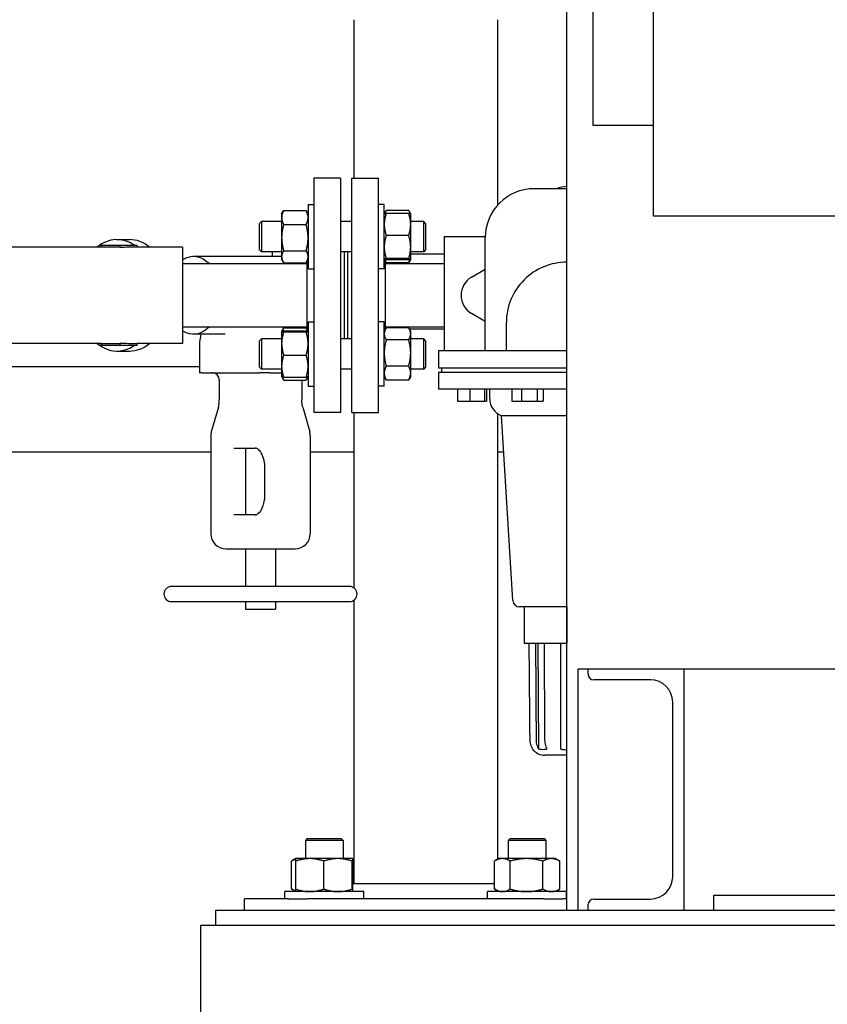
# Model space of a CAD drawing. Header units: inches. Extents: x 5 to 1128, y -85 to 748.
# Tile 325 of 656: x 351 to 364, y 636 to 652. Entities that reach past the tile are written whole.
import ezdxf

# ---------------------------------------------------------------- set-up
doc = ezdxf.new("R2010")
doc.units = ezdxf.units.IN
doc.header["$LTSCALE"] = 32
doc.header["$MEASUREMENT"] = 0
doc.layers.add('Dimension (ANSI)', color=7, linetype='Continuous', lineweight=25)
doc.layers.add('Visible (ANSI)', color=7, linetype='Continuous', lineweight=30)
doc.styles.add('Note Text (ANSI)', font='tahoma.ttf')
doc.dimstyles.new('SB Fraction-16 (ANSI)', dxfattribs={"dimscale": 32, "dimtxt": 0.125, "dimasz": 0.098425, "dimexe": 0.125, "dimexo": 0.0625, "dimgap": 0.031496, "dimtad": 0, "dimtih": 1, "dimtoh": 1, "dimdec": 4, "dimrnd": 1e-08, "dimzin": 0, "dimdsep": 46, "dimlunit": 5, "dimtxsty": 'Note Text (ANSI)', "dimcen": 0.09, "dimdle": 0.393701, "dimclrd": 256, "dimclre": 256, "dimclrt": 256, "dimadec": 0, "dimazin": 3, "dimtfac": 0.96, "dimtofl": 0, "dimtmove": 0, "dimatfit": 3, "dimfxl": 1, "dimfrac": 2, "dimtolj": 1, "dimtzin": 12, "dimlwd": -1, "dimlwe": -1, "dimarcsym": 0})

# ---------------------------------------------------------------- blocks, each defined once
blk = doc.blocks.new('*D19')
at = {"layer": 'Defpoints', "color": 0, "transparency": 16777216}
for p in [(455.781, 700.44), (292.001, 552.44), (455.781, 552.44)]:
    blk.add_point(p, dxfattribs=at)
at = {"layer": 'Dimension (ANSI)', "transparency": 16777216}
for p, q in [((453.781, 700.44), (288.001, 700.44)), ((292.001, 697.29), (292.001, 636.039)), ((292.001, 555.589), (292.001, 629.841)), ((453.781, 552.44), (288.001, 552.44))]:
    blk.add_line(p, q, dxfattribs=at)
for points in [[(291.476, 697.29), (292.526, 697.29), (292.001, 700.44)], [(291.476, 555.589), (292.526, 555.589), (292.001, 552.44)]]:
    blk.add_solid(points, dxfattribs=at)
at = {"layer": 'Dimension (ANSI)', "transparency": 16777216, "insert": (287.899, 635.031), "char_height": 4, "attachment_point": 1, "style": 'Note Text (ANSI)'}
blk.add_mtext('\\A1;148', dxfattribs=at)

msp = doc.modelspace()

# ---------------------------------------------------------------- linework, layer by layer
at = {"layer": 'Visible (ANSI)'}
for p, q in [((361.21813, 649.06478), (361.21813, 678.43978)), ((359.78063, 637.56478), (359.78063, 655.56478)), ((360.21813, 650.56478), (360.21813, 655.56478)), ((356.25424, 652.31878), (356.25424, 649.69228)), ((358.62924, 652.31878), (358.62924, 649.24239)), ((361.21813, 650.56478), (360.21813, 650.56478)), ((355.59113, 649.69228), (355.59113, 645.81228)), ((356.03113, 649.69228), (355.59113, 649.69228)), ((356.03113, 649.69228), (356.03113, 645.81228)), ((356.21863, 645.81228), (356.21863, 649.69228)), ((356.21863, 649.69228), (356.65863, 649.69228)), ((356.65863, 645.81228), (356.65863, 649.69228)), ((359.78063, 649.51878), (359.23863, 649.51878)), ((355.05613, 649.09955), (355.0835, 649.14695)), ((355.08963, 649.15712), (355.46064, 649.15712)), ((355.49413, 649.09955), (355.46677, 649.14695)), ((355.49413, 649.2558), (355.49413, 648.1933)), ((355.49413, 649.2558), (355.59113, 649.2558)), ((356.75563, 649.2558), (356.65863, 649.2558)), ((356.75563, 648.1933), (356.75563, 649.2558)), ((356.75586, 649.09994), (356.783, 649.14695)), ((357.16014, 649.15712), (356.78913, 649.15712)), ((357.19341, 649.09994), (357.16627, 649.14695)), ((354.69113, 648.94325), (354.72243, 648.97455)), ((354.72243, 648.97455), (354.72243, 648.47455)), ((355.05613, 648.97455), (354.72243, 648.97455)), ((355.05613, 649.09955), (355.05613, 649.04049)), ((355.05613, 649.04049), (355.05613, 648.70757)), ((356.21863, 648.97455), (356.03113, 648.97455)), ((356.75563, 649.09955), (356.75586, 649.09994)), ((357.16014, 649.10897), (356.78913, 649.10897)), ((357.19363, 649.09955), (357.19341, 649.09994)), ((357.19363, 648.92657), (357.19363, 649.09955)), ((357.40983, 648.97455), (357.19363, 648.97455)), ((357.40983, 648.47455), (357.40983, 648.97455)), ((357.44113, 648.94325), (357.40983, 648.97455)), ((415.71813, 649.06478), (361.21813, 649.06478)), ((354.69113, 648.50585), (354.69113, 648.94325)), ((355.08963, 648.92385), (355.46064, 648.92385)), ((357.19363, 648.55195), (357.19363, 648.92657)), ((357.44113, 648.94325), (357.44113, 648.50585)), ((352.32668, 648.67603), (352.53881, 648.67603)), ((355.05613, 648.70757), (355.05613, 648.39163)), ((357.16014, 648.74416), (356.78913, 648.74416)), ((357.74863, 648.72728), (357.74863, 646.83815)), ((357.74863, 648.72728), (358.42884, 648.72728)), ((358.42863, 646.83815), (358.42863, 648.70878)), ((352.06819, 648.55103), (349.73113, 648.55103)), ((352.06819, 648.58228), (352.38097, 648.58228)), ((352.06819, 648.55002), (352.06819, 648.58228)), ((352.38097, 648.55002), (352.06819, 648.55002)), ((352.38097, 648.58228), (352.66113, 648.58228)), ((352.38097, 648.54346), (352.38097, 648.58228)), ((352.66113, 648.55103), (352.66113, 648.58228)), ((353.41113, 648.55103), (352.66113, 648.55103)), ((353.41113, 648.55103), (353.41113, 646.95353)), ((354.69113, 648.50585), (354.72243, 648.47455)), ((355.08963, 648.49128), (355.46064, 648.49128)), ((357.19363, 648.34994), (357.19363, 648.55195)), ((357.44113, 648.50585), (357.40983, 648.47455)), ((355.05613, 648.39353), (353.5924, 648.39353)), ((355.05613, 648.47455), (354.72243, 648.47455)), ((354.90563, 648.39353), (354.90563, 648.47455)), ((355.05613, 648.39163), (355.05613, 648.34955)), ((355.05613, 648.34955), (355.0835, 648.30215)), ((355.49413, 648.34955), (355.46677, 648.30215)), ((356.21863, 648.47455), (356.03113, 648.47455)), ((356.09113, 648.47455), (356.09113, 647.03001)), ((356.15363, 647.03001), (356.15363, 648.47455)), ((356.75563, 648.34955), (356.75586, 648.34917)), ((356.77863, 647.19485), (356.77863, 648.3419)), ((357.16014, 648.35974), (356.78913, 648.35974)), ((357.16014, 648.34013), (356.78913, 648.34013)), ((357.19341, 648.34917), (357.16627, 648.30215)), ((357.19363, 648.34955), (357.19341, 648.34917)), ((357.40983, 648.47455), (357.19363, 648.47455)), ((357.74863, 648.43478), (357.19363, 648.43478)), ((357.19363, 648.34955), (357.19363, 648.34994)), ((353.41113, 648.27728), (355.47113, 648.27728)), ((355.08963, 648.29198), (355.46064, 648.29198)), ((355.47113, 648.30971), (355.47113, 647.16266)), ((355.49413, 648.1933), (355.59113, 648.1933)), ((356.75563, 648.1933), (356.65863, 648.1933)), ((356.77863, 648.30971), (356.783, 648.30215)), ((356.77863, 648.27728), (357.74863, 648.27728)), ((357.16014, 648.29198), (356.78913, 648.29198)), ((358.20183, 648.05434), (358.42863, 648.18709)), ((358.42863, 647.31747), (358.20183, 647.45022)), ((353.41113, 647.22728), (355.47113, 647.22728)), ((355.05636, 647.15539), (355.0835, 647.20241)), ((355.08963, 647.21258), (355.46064, 647.21258)), ((355.47113, 647.19485), (355.46677, 647.20241)), ((355.49413, 647.31126), (355.49413, 646.24876)), ((355.49413, 647.31126), (355.59113, 647.31126)), ((356.75563, 647.31126), (356.65863, 647.31126)), ((356.75563, 646.24876), (356.75563, 647.31126)), ((356.75563, 647.15501), (356.783, 647.20241)), ((356.77863, 647.22728), (357.74863, 647.22728)), ((357.16014, 647.21258), (356.78913, 647.21258)), ((357.19363, 647.15501), (357.16627, 647.20241)), ((357.17067, 647.19478), (357.74863, 647.19478)), ((358.77863, 646.83815), (358.77863, 647.30065)), ((354.12273, 647.11103), (353.5924, 647.11103)), ((353.71556, 647.11103), (353.69722, 646.97466)), ((354.69113, 646.99871), (354.72243, 647.03001)), ((354.72243, 647.03001), (354.72243, 646.53001)), ((355.05613, 647.03001), (354.72243, 647.03001)), ((355.05613, 647.15501), (355.05636, 647.15539)), ((355.05613, 647.15501), (355.05613, 647.15462)), ((355.05613, 647.15462), (355.05613, 646.95261)), ((355.08963, 647.16443), (355.46064, 647.16443)), ((355.08963, 647.14482), (355.46064, 647.14482)), ((355.49413, 647.15501), (355.49391, 647.15539)), ((356.21863, 647.03001), (356.03113, 647.03001)), ((357.16014, 647.01328), (356.78913, 647.01328)), ((357.19363, 647.11293), (357.19363, 647.15501)), ((357.19363, 646.79699), (357.19363, 647.11293)), ((357.40983, 647.03001), (357.19363, 647.03001)), ((357.40983, 646.53001), (357.40983, 647.03001)), ((357.44113, 646.99871), (357.40983, 647.03001)), ((352.06819, 646.95353), (349.73113, 646.95353)), ((352.06819, 646.95454), (352.38097, 646.95454)), ((352.06819, 646.92228), (352.06819, 646.95454)), ((352.38097, 646.92228), (352.06819, 646.92228)), ((352.38097, 646.92228), (352.38097, 646.9611)), ((352.66113, 646.92228), (352.38097, 646.92228)), ((352.66113, 646.92228), (352.66113, 646.95353)), ((353.41113, 646.95353), (352.66113, 646.95353)), ((353.69611, 646.958), (353.69611, 646.46978)), ((354.69113, 646.56131), (354.69113, 646.99871)), ((355.05613, 646.95261), (355.05613, 646.57799)), ((357.44113, 646.99871), (357.44113, 646.56131)), ((352.32668, 646.82853), (352.53881, 646.82853)), ((355.08963, 646.7604), (355.46064, 646.7604)), ((357.19363, 646.46407), (357.19363, 646.79699)), ((357.65363, 646.83815), (359.78063, 646.83815)), ((357.65363, 646.83815), (357.65363, 646.55065)), ((353.69611, 646.56478), (348.47723, 646.56478)), ((354.69113, 646.56131), (354.72243, 646.53001)), ((355.05613, 646.53001), (354.72243, 646.53001)), ((355.05613, 646.57799), (355.05613, 646.40501)), ((356.21863, 646.53001), (356.03113, 646.53001)), ((357.16014, 646.58071), (356.78913, 646.58071)), ((357.40983, 646.53001), (357.19363, 646.53001)), ((357.44113, 646.56131), (357.40983, 646.53001)), ((357.65363, 646.55065), (359.78063, 646.55065)), ((357.70676, 646.55065), (357.70676, 646.47878)), ((353.73272, 646.46978), (353.69611, 646.46978)), ((353.73272, 646.46978), (354.68952, 646.46978)), ((354.8663, 646.46978), (354.68952, 646.46978)), ((354.8663, 646.46978), (355.05613, 646.46978)), ((355.05613, 646.40501), (355.05636, 646.40462)), ((355.05636, 646.40462), (355.0835, 646.35761)), ((355.08963, 646.39559), (355.46064, 646.39559)), ((355.49391, 646.40462), (355.46677, 646.35761)), ((355.49413, 646.40501), (355.49391, 646.40462)), ((356.75563, 646.40501), (356.783, 646.35761)), ((357.19363, 646.40501), (357.16627, 646.35761)), ((357.19363, 646.40501), (357.19363, 646.46407)), ((357.65363, 646.47678), (357.65363, 646.20028)), ((357.65563, 646.47878), (359.78063, 646.47878)), ((354.02299, 646.34478), (354.02299, 646.01793)), ((355.08963, 646.34744), (355.46064, 646.34744)), ((355.3892, 646.34478), (355.3892, 646.01793)), ((355.49413, 646.24876), (355.59113, 646.24876)), ((356.75563, 646.24876), (356.65863, 646.24876)), ((357.16014, 646.34744), (356.78913, 646.34744)), ((357.65363, 646.20028), (359.78063, 646.20028)), ((357.96801, 646.20028), (357.96801, 646.00028)), ((358.17413, 646.20028), (358.17413, 646.00028)), ((358.41416, 646.20028), (358.41416, 646.00028)), ((358.44807, 646.20028), (358.44807, 646.00028)), ((358.50363, 646.03852), (358.50363, 646.20028)), ((358.87049, 646.20028), (358.87049, 646.00028)), ((359.02865, 646.20028), (359.02865, 646.00028)), ((359.28623, 646.20028), (359.28623, 646.00028)), ((359.38566, 646.20028), (359.38566, 646.00028)), ((354.00714, 645.90027), (353.89101, 645.48968)), ((355.40505, 645.90027), (355.52118, 645.48968)), ((357.96801, 646.00028), (358.17413, 646.00028)), ((358.17413, 646.00028), (358.41416, 646.00028)), ((358.41416, 646.00028), (358.44807, 646.00028)), ((358.87049, 646.00028), (359.02865, 646.00028)), ((359.02865, 646.00028), (359.28623, 646.00028)), ((359.28623, 646.00028), (359.38566, 646.00028)), ((356.03113, 645.81228), (355.59113, 645.81228)), ((356.21863, 645.81228), (356.65863, 645.81228)), ((356.25424, 645.81228), (356.25424, 642.90364)), ((358.62924, 645.79441), (358.62924, 638.40543)), ((359.78063, 645.7567), (358.70079, 645.7567)), ((358.88828, 642.69403), (358.70079, 645.7567)), ((353.88157, 645.42163), (353.88157, 643.80228)), ((355.53062, 645.42163), (355.53062, 643.80228)), ((354.26415, 645.21978), (354.61771, 645.21978)), ((354.4561, 645.21978), (354.4561, 644.11528)), ((353.88157, 645.15478), (348.28966, 645.15478)), ((356.25424, 645.15478), (355.53062, 645.15478)), ((358.73764, 645.15478), (358.62924, 645.15478)), ((354.76971, 644.96978), (354.76971, 644.36528)), ((354.61771, 644.11528), (354.26415, 644.11528)), ((354.13157, 643.55228), (354.52932, 643.55228)), ((354.4561, 643.55228), (354.4561, 642.92728)), ((354.52932, 643.55228), (354.92707, 643.55228)), ((354.92707, 643.55228), (355.28062, 643.55228)), ((354.9561, 643.55228), (354.9561, 642.92728)), ((356.1811, 642.92728), (353.2311, 642.92728)), ((353.2311, 642.67728), (356.1811, 642.67728)), ((354.4561, 642.67728), (354.4561, 642.55228)), ((354.9561, 642.67728), (354.9561, 642.55228)), ((356.25424, 642.70092), (356.25424, 637.99978)), ((354.4561, 642.55228), (354.9561, 642.55228)), ((359.07463, 642.59028), (358.99858, 642.59028)), ((359.13568, 642.59028), (359.07463, 642.59028)), ((359.07463, 642.59028), (359.07463, 641.99028)), ((359.71759, 642.59028), (359.13568, 642.59028)), ((359.77863, 642.59028), (359.71759, 642.59028)), ((359.78063, 642.59028), (359.77863, 642.59028)), ((359.77863, 642.59028), (359.77863, 641.99028)), ((359.07463, 641.99028), (359.77863, 641.99028)), ((359.3143, 640.23369), (359.30346, 641.99028)), ((359.77863, 641.99028), (359.78063, 641.99028)), ((359.96813, 637.56478), (359.96813, 641.56478)), ((359.96813, 641.56478), (360.13413, 641.56478)), ((360.13413, 641.56478), (361.71813, 641.56478)), ((360.13413, 641.47278), (360.13413, 641.56478)), ((361.71813, 641.56478), (367.21813, 641.56478)), ((361.71813, 641.56478), (361.71813, 637.56478)), ((361.16613, 641.38078), (360.22613, 641.38078)), ((361.53413, 638.11678), (361.53413, 641.01278)), ((359.68263, 640.23369), (359.68263, 640.38605)), ((359.21796, 640.23369), (359.21805, 640.22337)), ((359.78063, 640.13228), (359.41386, 640.13228)), ((355.48116, 638.74978), (355.44986, 638.71848)), ((356.07486, 638.71848), (355.44986, 638.71848)), ((355.44986, 638.71848), (355.44986, 638.41878)), ((355.48116, 638.74978), (356.04356, 638.74978)), ((356.04356, 638.74978), (356.07486, 638.71848)), ((356.07486, 638.71848), (356.07486, 638.41878)), ((358.83992, 638.74978), (358.80862, 638.71848)), ((359.43362, 638.71848), (358.80862, 638.71848)), ((358.80862, 638.71848), (358.80862, 638.41878)), ((358.83992, 638.74978), (359.40232, 638.74978)), ((359.40232, 638.74978), (359.43362, 638.71848)), ((359.43362, 638.71848), (359.43362, 638.41878)), ((355.22118, 637.91365), (355.22118, 638.37691)), ((355.29355, 638.41874), (355.22627, 638.3799)), ((355.2891, 637.91365), (355.2891, 638.37691)), ((355.29361, 638.41878), (355.29355, 638.41874)), ((355.52115, 638.41878), (355.29361, 638.41878)), ((355.98983, 638.41878), (355.52115, 638.41878)), ((355.7532, 637.91365), (355.7532, 638.37691)), ((356.23105, 638.41878), (355.98983, 638.41878)), ((356.22646, 637.91365), (356.22646, 638.37691)), ((356.23111, 638.41878), (356.23105, 638.41878)), ((356.23111, 638.41878), (356.23118, 638.41874)), ((356.23118, 638.41874), (356.25424, 638.40543)), ((356.23563, 637.91365), (356.23563, 638.37691)), ((358.57993, 637.91365), (358.57993, 638.37691)), ((358.65237, 638.41878), (358.58502, 638.3799)), ((358.71126, 638.41878), (358.65237, 638.41878)), ((359.11318, 638.41878), (358.71126, 638.41878)), ((358.84259, 637.91365), (358.84259, 638.37691)), ((359.52304, 638.41878), (359.11318, 638.41878)), ((359.38378, 637.91365), (359.38378, 638.37691)), ((359.58987, 638.41878), (359.52304, 638.41878)), ((359.58987, 638.41878), (359.65722, 638.3799)), ((359.66231, 637.91365), (359.66231, 638.37691)), ((355.29355, 637.87182), (355.22627, 637.91066)), ((358.57993, 637.99978), (356.23563, 637.99978)), ((358.65237, 637.87178), (358.58502, 637.91066)), ((359.58987, 637.87178), (359.65722, 637.91066)), ((355.16747, 637.74978), (354.44174, 637.74978)), ((354.44174, 637.56478), (354.44174, 637.74978)), ((356.41861, 637.87178), (355.10611, 637.87178)), ((355.10611, 637.74978), (355.10611, 637.87178)), ((355.16747, 637.74978), (355.48529, 637.74978)), ((355.29361, 637.87178), (355.29355, 637.87182)), ((359.39819, 637.74978), (355.48529, 637.74978)), ((356.23111, 637.87178), (356.23118, 637.87182)), ((356.41861, 637.74978), (356.41861, 637.87178)), ((359.77737, 637.87178), (358.46487, 637.87178)), ((358.46487, 637.74978), (358.46487, 637.87178)), ((359.39819, 637.74978), (359.71601, 637.74978)), ((359.78063, 637.74978), (359.71601, 637.74978)), ((359.77737, 637.74978), (359.77737, 637.87178)), ((360.22613, 637.74878), (361.16613, 637.74878)), ((362.21813, 637.81478), (367.21813, 637.81478)), ((362.21813, 637.56478), (362.21813, 637.81478)), ((353.96443, 637.56478), (367.21813, 637.56478)), ((353.96443, 637.31478), (353.96443, 637.56478)), ((360.13413, 637.56478), (360.13413, 637.65678)), ((353.71443, 637.31478), (388.44495, 637.31478)), ((353.71443, 634.68978), (353.71443, 637.31478))]:
    msp.add_line(p, q, dxfattribs=at)
for centre, radius, start, end in [((359.23863, 648.70878), 0.81, 90, 180), ((359.77863, 649.10228), 0.45, 90, 112.247722), ((359.77863, 649.10228), 0.45, 89.745351, 90), ((359.77863, 647.30065), 1, 89.885408, 180), ((358.37863, 647.75228), 0.35, 120.341425, 239.658575), ((353.82111, 646.958), 0.125, 172.340813, 180), ((353.89799, 646.34478), 0.125, 0, 90), ((357.65563, 646.47678), 0.002, 90, 180), ((355.5142, 646.34478), 0.125, 178.780721, 180), ((358.80363, 646.03852), 0.3, 180, 249.951574), ((354.13157, 645.42163), 0.25, 164.206831, 180), ((355.28062, 645.42163), 0.25, 0, 15.793169), ((354.13157, 643.80228), 0.25, 180, 270), ((355.28062, 643.80228), 0.25, 270, 0), ((353.2311, 642.80228), 0.125, 90, 270), ((356.1811, 642.80228), 0.125, 270, 90), ((358.99858, 642.70078), 0.1105, 183.503209, 270), ((360.22613, 641.47278), 0.092, 180, 270), ((361.16613, 641.01278), 0.368, 0, 90), ((359.41386, 640.38828), 0.256, 220.104576, 270), ((361.16613, 638.11678), 0.368, 270, 0), ((360.22613, 637.65678), 0.092, 90, 180)]:
    msp.add_arc(centre, radius, start, end, dxfattribs=at)
for centre, major_axis, ratio, start_param, end_param in [((352.32668, 647.75228), (0, 0.92375), 0.70710678, 5.82875559, 6.80946467), ((352.53881, 647.75228), (0, 0.92375), 0.70710678, 5.75690595, 6.28318531), ((352.66113, 647.75228), (-2.03984, 0), 0.39157416, 4.71238898, 4.85016816), ((353.5924, 647.75228), (0, 0.64125), 0.70710678, 5.67155582, 6.69445419), ((353.5924, 647.75228), (0, -0.64125), 0.70710678, 5.87191642, 6.89481479), ((352.32668, 647.75228), (0, -0.92375), 0.70710678, 5.75690595, 6.73761502), ((352.66113, 647.75228), (-2.03984, 0), 0.39157416, 1.43301715, 1.57079633), ((352.53881, 647.75228), (0, -0.92375), 0.70710678, 0, 0.52627936)]:
    msp.add_ellipse(centre, major_axis=major_axis, ratio=ratio, start_param=start_param, end_param=end_param, dxfattribs=at)
for points, weights in [([(355.08963, 649.15712), (355.05613, 649.09462), (355.05613, 649.04049)], [1, 1.0379548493, 1]), ([(355.0835, 649.14695), (355.0864, 649.15197), (355.08963, 649.15712)], [1.0064145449, 1.00353685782, 1]), ([(355.46064, 649.15712), (355.46387, 649.15197), (355.46677, 649.14695)], [1, 1.00353685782, 1.0064145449]), ([(355.49413, 649.04049), (355.49413, 649.09462), (355.46064, 649.15712)], [1, 1.0379548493, 1]), ([(356.78913, 649.15712), (356.77147, 649.12896), (356.76327, 649.10372)], [1, 1.01965956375, 1.01895290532]), ([(357.186, 649.10372), (357.1778, 649.12896), (357.16014, 649.15712)], [1.01895290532, 1.01965956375, 1]), ([(355.05613, 649.04049), (355.05613, 648.98636), (355.08963, 648.92385)], [1, 1.0379548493, 1]), ([(355.46064, 648.92385), (355.49413, 648.98636), (355.49413, 649.04049)], [1, 1.0379548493, 1]), ([(356.78913, 649.10897), (356.75563, 649.01122), (356.75563, 648.92657)], [1, 1.0379548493, 1]), ([(356.75586, 649.09994), (356.75828, 649.10413), (356.78913, 649.10897)], [1.00569650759, 1.03485311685, 1]), ([(357.16014, 649.10897), (357.19099, 649.10413), (357.19341, 649.09994)], [1, 1.03485311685, 1.00569650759]), ([(357.19363, 648.92657), (357.19363, 649.01122), (357.16014, 649.10897)], [1, 1.0379548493, 1]), ([(355.08963, 648.92385), (355.05613, 648.80794), (355.05613, 648.70757)], [1, 1.0379548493, 1]), ([(355.49413, 648.70757), (355.49413, 648.80794), (355.46064, 648.92385)], [1, 1.0379548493, 1]), ([(356.75563, 648.92657), (356.75563, 648.84191), (356.78913, 648.74416)], [1, 1.0379548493, 1]), ([(357.16014, 648.74416), (357.19363, 648.84191), (357.19363, 648.92657)], [1, 1.0379548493, 1]), ([(355.05613, 648.70757), (355.05613, 648.60719), (355.08963, 648.49128)], [1, 1.0379548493, 1]), ([(355.46064, 648.49128), (355.49413, 648.60719), (355.49413, 648.70757)], [1, 1.0379548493, 1]), ([(356.78913, 648.74416), (356.75563, 648.64116), (356.75563, 648.55195)], [1, 1.0379548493, 1]), ([(357.19363, 648.55195), (357.19363, 648.64116), (357.16014, 648.74416)], [1, 1.0379548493, 1]), ([(355.08963, 648.49128), (355.05613, 648.43788), (355.05613, 648.39163)], [1, 1.0379548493, 1]), ([(355.49413, 648.39163), (355.49413, 648.43788), (355.46064, 648.49128)], [1, 1.0379548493, 1]), ([(356.75563, 648.55195), (356.75563, 648.46275), (356.78913, 648.35974)], [1, 1.0379548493, 1]), ([(357.16014, 648.35974), (357.19363, 648.46275), (357.19363, 648.55195)], [1, 1.0379548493, 1]), ([(355.05613, 648.39163), (355.05613, 648.34539), (355.08963, 648.29198)], [1, 1.0379548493, 1]), ([(355.46064, 648.29198), (355.49413, 648.34539), (355.49413, 648.39163)], [1, 1.0379548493, 1]), ([(356.78913, 648.35974), (356.75563, 648.35449), (356.75563, 648.34994)], [1, 1.0379548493, 1]), ([(356.75563, 648.34994), (356.75563, 648.34539), (356.78913, 648.34013)], [1, 1.0379548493, 1]), ([(357.19363, 648.34994), (357.19363, 648.35449), (357.16014, 648.35974)], [1, 1.0379548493, 1]), ([(357.16014, 648.34013), (357.19363, 648.34539), (357.19363, 648.34994)], [1, 1.0379548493, 1]), ([(357.16014, 648.29198), (357.1749, 648.31953), (357.18301, 648.34455)], [1, 1.01637736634, 1.01862119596]), ([(356.77863, 648.31306), (356.78336, 648.30275), (356.78913, 648.29198)], [1.01055809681, 1.00633712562, 1]), ([(356.78913, 648.29198), (356.7859, 648.29713), (356.783, 648.30215)], [1, 1.00353685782, 1.0064145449]), ([(357.16627, 648.30215), (357.16337, 648.29713), (357.16014, 648.29198)], [1.0064145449, 1.00353685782, 1]), ([(355.08963, 647.21258), (355.07487, 647.18503), (355.06676, 647.16001)], [1, 1.01637736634, 1.01862119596]), ([(355.0835, 647.20241), (355.0864, 647.20743), (355.08963, 647.21258)], [1.0064145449, 1.00353685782, 1]), ([(355.47113, 647.1915), (355.46641, 647.20181), (355.46064, 647.21258)], [1.01055809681, 1.00633712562, 1]), ([(355.46064, 647.21258), (355.46387, 647.20743), (355.46677, 647.20241)], [1, 1.00353685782, 1.0064145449]), ([(356.78913, 647.21258), (356.75563, 647.15917), (356.75563, 647.11293)], [1, 1.0379548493, 1]), ([(357.19363, 647.11293), (357.19363, 647.15917), (357.16014, 647.21258)], [1, 1.0379548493, 1]), ([(355.08963, 647.16443), (355.05613, 647.15917), (355.05613, 647.15462)], [1, 1.0379548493, 1]), ([(355.05613, 647.15462), (355.05613, 647.15007), (355.08963, 647.14482)], [1, 1.0379548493, 1]), ([(355.08963, 647.14482), (355.05613, 647.04181), (355.05613, 646.95261)], [1, 1.0379548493, 1]), ([(355.49413, 647.15462), (355.49413, 647.15917), (355.46064, 647.16443)], [1, 1.0379548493, 1]), ([(355.46064, 647.14482), (355.49413, 647.15007), (355.49413, 647.15462)], [1, 1.0379548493, 1]), ([(355.49413, 646.95261), (355.49413, 647.04181), (355.46064, 647.14482)], [1, 1.0379548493, 1]), ([(356.75563, 647.11293), (356.75563, 647.06668), (356.78913, 647.01328)], [1, 1.0379548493, 1]), ([(356.78913, 647.01328), (356.75563, 646.89737), (356.75563, 646.79699)], [1, 1.0379548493, 1]), ([(357.16014, 647.01328), (357.19363, 647.06668), (357.19363, 647.11293)], [1, 1.0379548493, 1]), ([(357.19363, 646.79699), (357.19363, 646.89737), (357.16014, 647.01328)], [1, 1.0379548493, 1]), ([(355.05613, 646.95261), (355.05613, 646.8634), (355.08963, 646.7604)], [1, 1.0379548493, 1]), ([(355.46064, 646.7604), (355.49413, 646.8634), (355.49413, 646.95261)], [1, 1.0379548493, 1]), ([(355.08963, 646.7604), (355.05613, 646.66265), (355.05613, 646.57799)], [1, 1.0379548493, 1]), ([(355.49413, 646.57799), (355.49413, 646.66265), (355.46064, 646.7604)], [1, 1.0379548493, 1]), ([(356.75563, 646.79699), (356.75563, 646.69662), (356.78913, 646.58071)], [1, 1.0379548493, 1]), ([(357.16014, 646.58071), (357.19363, 646.69662), (357.19363, 646.79699)], [1, 1.0379548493, 1]), ([(355.05613, 646.57799), (355.05613, 646.49334), (355.08963, 646.39559)], [1, 1.0379548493, 1]), ([(355.46064, 646.39559), (355.49413, 646.49334), (355.49413, 646.57799)], [1, 1.0379548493, 1]), ([(356.78913, 646.58071), (356.75563, 646.5182), (356.75563, 646.46407)], [1, 1.0379548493, 1]), ([(357.19363, 646.46407), (357.19363, 646.5182), (357.16014, 646.58071)], [1, 1.0379548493, 1]), ([(355.08963, 646.39559), (355.05878, 646.40043), (355.05636, 646.40462)], [1, 1.03485311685, 1.00569650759]), ([(355.06377, 646.40084), (355.07197, 646.3756), (355.08963, 646.34744)], [1.01895290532, 1.01965956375, 1]), ([(355.49391, 646.40462), (355.49149, 646.40043), (355.46064, 646.39559)], [1.00569650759, 1.03485311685, 1]), ([(355.46064, 646.34744), (355.4783, 646.3756), (355.4865, 646.40084)], [1, 1.01965956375, 1.01895290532]), ([(356.75563, 646.46407), (356.75563, 646.40994), (356.78913, 646.34744)], [1, 1.0379548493, 1]), ([(357.16014, 646.34744), (357.19363, 646.40994), (357.19363, 646.46407)], [1, 1.0379548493, 1]), ([(356.78913, 646.34744), (356.7859, 646.35259), (356.783, 646.35761)], [1, 1.00353685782, 1.0064145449]), ([(357.16627, 646.35761), (357.16337, 646.35259), (357.16014, 646.34744)], [1.0064145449, 1.00353685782, 1]), ([(359.15117, 641.99028), (359.15833, 641.179), (359.16534, 640.38605)], [1.00004688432, 1.00008710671, 1]), ([(359.27708, 640.38605), (359.27213, 641.179), (359.26707, 641.99028)], [1, 1.00008710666, 1.00004688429]), ([(359.40283, 641.99028), (359.4079, 641.179), (359.41285, 640.38605)], [1.00004688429, 1.00008710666, 1]), ([(359.68263, 640.38605), (359.68263, 641.179), (359.68263, 641.99028)], [1, 1.00008710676, 1.00004688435]), ([(355.29155, 638.40923), (355.25828, 638.39899), (355.22118, 638.37691)], [1.01895290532, 1.01965956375, 1]), ([(355.52115, 638.41878), (355.41345, 638.41878), (355.2891, 638.37691)], [1, 1.0379548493, 1]), ([(355.2891, 638.37691), (355.29148, 638.41755), (355.29355, 638.41874)], [1, 1.03679753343, 1.00224405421]), ([(355.7532, 638.37691), (355.62884, 638.41878), (355.52115, 638.41878)], [1, 1.0379548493, 1]), ([(355.98983, 638.41878), (355.88001, 638.41878), (355.7532, 638.37691)], [1, 1.0379548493, 1]), ([(356.22646, 638.37691), (356.09965, 638.41878), (355.98983, 638.41878)], [1, 1.0379548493, 1]), ([(356.23105, 638.41878), (356.22892, 638.41878), (356.22646, 638.37691)], [1, 1.0379548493, 1]), ([(356.23563, 638.37691), (356.23318, 638.41878), (356.23105, 638.41878)], [1, 1.0379548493, 1]), ([(356.25424, 638.40057), (356.24365, 638.40473), (356.23332, 638.40791)], [1.01691065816, 1.01879917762, 1.01896205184]), ([(358.71126, 638.41878), (358.65031, 638.41878), (358.57993, 638.37691)], [1, 1.0379548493, 1]), ([(358.84259, 638.37691), (358.77221, 638.41878), (358.71126, 638.41878)], [1, 1.0379548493, 1]), ([(359.11318, 638.41878), (358.9876, 638.41878), (358.84259, 638.37691)], [1, 1.0379548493, 1]), ([(359.38378, 638.37691), (359.23876, 638.41878), (359.11318, 638.41878)], [1, 1.0379548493, 1]), ([(359.52304, 638.41878), (359.45841, 638.41878), (359.38378, 638.37691)], [1, 1.0379548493, 1]), ([(359.66231, 638.37691), (359.58768, 638.41878), (359.52304, 638.41878)], [1, 1.0379548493, 1]), ([(359.65722, 638.3799), (359.65975, 638.37843), (359.66231, 638.37691)], [1.00256693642, 1.00133007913, 1]), ([(355.22118, 637.91365), (355.25828, 637.89157), (355.29155, 637.88133)], [1, 1.01965956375, 1.01895290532]), ([(355.2891, 637.91365), (355.41345, 637.87178), (355.52115, 637.87178)], [1, 1.0379548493, 1]), ([(355.29355, 637.87182), (355.29148, 637.87301), (355.2891, 637.91365)], [1.00224405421, 1.03679753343, 1]), ([(355.52115, 637.87178), (355.62884, 637.87178), (355.7532, 637.91365)], [1, 1.0379548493, 1]), ([(355.7532, 637.91365), (355.88001, 637.87178), (355.98983, 637.87178)], [1, 1.0379548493, 1]), ([(355.98983, 637.87178), (356.09965, 637.87178), (356.22646, 637.91365)], [1, 1.0379548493, 1]), ([(356.22646, 637.91365), (356.22892, 637.87178), (356.23105, 637.87178)], [1, 1.0379548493, 1]), ([(356.23105, 637.87178), (356.23318, 637.87178), (356.23563, 637.91365)], [1, 1.0379548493, 1]), ([(358.57993, 637.91365), (358.65031, 637.87178), (358.71126, 637.87178)], [1, 1.0379548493, 1]), ([(358.71126, 637.87178), (358.77221, 637.87178), (358.84259, 637.91365)], [1, 1.0379548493, 1]), ([(358.84259, 637.91365), (358.9876, 637.87178), (359.11318, 637.87178)], [1, 1.0379548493, 1]), ([(359.11318, 637.87178), (359.23876, 637.87178), (359.38378, 637.91365)], [1, 1.0379548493, 1]), ([(359.38378, 637.91365), (359.45841, 637.87178), (359.52304, 637.87178)], [1, 1.0379548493, 1]), ([(359.52304, 637.87178), (359.58768, 637.87178), (359.66231, 637.91365)], [1, 1.0379548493, 1]), ([(359.66231, 637.91365), (359.65975, 637.91213), (359.65722, 637.91066)], [1, 1.00133007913, 1.00256693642])]:
    msp.add_rational_spline(points, weights, degree=2, dxfattribs=at)
for points, knots in [([(354.00714, 645.90027), (354.00916, 645.90741), (354.01102, 645.91476), (354.01436, 645.9298), (354.01584, 645.93748), (354.01841, 645.95311), (354.01949, 645.96105), (354.02123, 645.9771), (354.02189, 645.98521), (354.02277, 646.00153), (354.02299, 646.00973), (354.02299, 646.01793)], [1.19028995, 1.19028995, 1.19028995, 1.19028995, 1.266391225, 1.266391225, 1.342492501, 1.342492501, 1.418593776, 1.418593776, 1.494695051, 1.494695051, 1.570796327, 1.570796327, 1.570796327, 1.570796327]), ([(355.40505, 645.90027), (355.40303, 645.90741), (355.40117, 645.91476), (355.39783, 645.9298), (355.39635, 645.93748), (355.39378, 645.95311), (355.3927, 645.96105), (355.39096, 645.9771), (355.3903, 645.98521), (355.38942, 646.00153), (355.3892, 646.00973), (355.3892, 646.01793)], [1.19028995, 1.19028995, 1.19028995, 1.19028995, 1.266391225, 1.266391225, 1.342492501, 1.342492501, 1.418593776, 1.418593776, 1.494695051, 1.494695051, 1.570796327, 1.570796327, 1.570796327, 1.570796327]), ([(354.72551, 645.12399), (354.71879, 645.13831), (354.7113, 645.15118), (354.69563, 645.17346), (354.68745, 645.18287), (354.67139, 645.19812), (354.66351, 645.20396), (354.64879, 645.21262), (354.64197, 645.21544), (354.62934, 645.21901), (354.62351, 645.21978), (354.61771, 645.21978)], [2.15648187, 2.15648187, 2.15648187, 2.15648187, 2.353504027, 2.353504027, 2.550526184, 2.550526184, 2.74754834, 2.74754834, 2.944570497, 2.944570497, 3.141592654, 3.141592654, 3.141592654, 3.141592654]), ([(354.76983, 644.96978), (354.76983, 644.99078), (354.76644, 645.01192), (354.75537, 645.05379), (354.7473, 645.07478), (354.73447, 645.10469), (354.72999, 645.11453), (354.72553, 645.12403)], [0, 0, 0, 0, 0.159997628, 0.159997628, 0.333085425, 0.333085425, 0.42132533, 0.42132533, 0.42132533, 0.42132533]), ([(354.72553, 644.21103), (354.7372, 644.23588), (354.7493, 644.26318), (354.76503, 644.31529), (354.76983, 644.34039), (354.76983, 644.36528)], [0, 0, 0, 0, 0.230869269, 0.230869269, 0.420558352, 0.420558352, 0.420558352, 0.420558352]), ([(354.61771, 644.11528), (354.62351, 644.11528), (354.62934, 644.11605), (354.64197, 644.11962), (354.64879, 644.12244), (354.66351, 644.1311), (354.67139, 644.13694), (354.68745, 644.15219), (354.69563, 644.1616), (354.7113, 644.18388), (354.71879, 644.19675), (354.72551, 644.21107)], [0, 0, 0, 0, 0.197022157, 0.197022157, 0.394044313, 0.394044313, 0.59106647, 0.59106647, 0.788088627, 0.788088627, 0.985110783, 0.985110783, 0.985110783, 0.985110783]), ([(359.16534, 640.38605), (359.16548, 640.37095), (359.16705, 640.35463), (359.17361, 640.32183), (359.17877, 640.3054), (359.19089, 640.27631), (359.19898, 640.26099), (359.21159, 640.24225), (359.21473, 640.23791), (359.21796, 640.23369)], [0.005650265, 0.005650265, 0.005650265, 0.005650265, 0.119690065, 0.119690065, 0.239380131, 0.239380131, 0.359809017, 0.359809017, 0.397229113, 0.397229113, 0.397229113, 0.397229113]), ([(359.3143, 640.23369), (359.31201, 640.23791), (359.30979, 640.24225), (359.30087, 640.26099), (359.29515, 640.27631), (359.28658, 640.3054), (359.28293, 640.32183), (359.27829, 640.35463), (359.27718, 640.37095), (359.27708, 640.38605)], [-0.397229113, -0.397229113, -0.397229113, -0.397229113, -0.359809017, -0.359809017, -0.239380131, -0.239380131, -0.119690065, -0.119690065, -0.005650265, -0.005650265, -0.005650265, -0.005650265]), ([(359.41285, 640.38605), (359.41295, 640.37095), (359.41406, 640.35463), (359.4187, 640.32183), (359.42235, 640.3054), (359.43092, 640.27631), (359.43664, 640.26099), (359.44556, 640.24225), (359.44778, 640.23791), (359.45006, 640.23369)], [0.005650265, 0.005650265, 0.005650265, 0.005650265, 0.119690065, 0.119690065, 0.239380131, 0.239380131, 0.359809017, 0.359809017, 0.397229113, 0.397229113, 0.397229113, 0.397229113]), ([(359.45006, 640.23369), (359.44419, 640.23183), (359.43821, 640.2302), (359.41524, 640.22503), (359.39799, 640.22337), (359.38224, 640.22337), (359.36649, 640.22337), (359.34923, 640.22503), (359.32619, 640.2302), (359.32019, 640.23183), (359.3143, 640.23369)], [-0.229875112, -0.229875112, -0.229875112, -0.229875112, -0.169719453, -0.169719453, 0, 0, 0, 0.169719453, 0.169719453, 0.229875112, 0.229875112, 0.229875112, 0.229875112]), ([(359.68263, 640.23369), (359.69095, 640.23183), (359.69942, 640.2302), (359.73196, 640.22503), (359.75636, 640.22337), (359.77863, 640.22337), (359.7793, 640.22337), (359.77996, 640.22337), (359.78063, 640.22337)], [3.035356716, 3.035356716, 3.035356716, 3.035356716, 3.095512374, 3.095512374, 3.265231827, 3.265231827, 3.265231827, 3.27029754, 3.27029754, 3.27029754, 3.27029754])]:
    msp.add_open_spline(points, degree=3, knots=knots, dxfattribs=at)

# ---------------------------------------------------------------- dimensions: what is measured, and where the dimension line sits
at = {"layer": 'Dimension (ANSI)'}
dim = msp.add_linear_dim(base=(292.00111, 552.43978), p1=(455.78063, 700.43978), p2=(455.78063, 552.43978), angle=90, dimstyle='SB Fraction-16 (ANSI)', override={"dimgap": 0.031496, "dimdec": 4, "dimtol": 0, "dimlim": 0, "dimtp": 0, "dimtm": 0, "dimtdec": 2, "dimatfit": 1}, dxfattribs=at)
dim.commit()
dim.dimension.update_dxf_attribs({"geometry": '*D19', "text_midpoint": (292.00111, 632.93978), "dimtype": 160})

doc.saveas('drawing.dxf')
